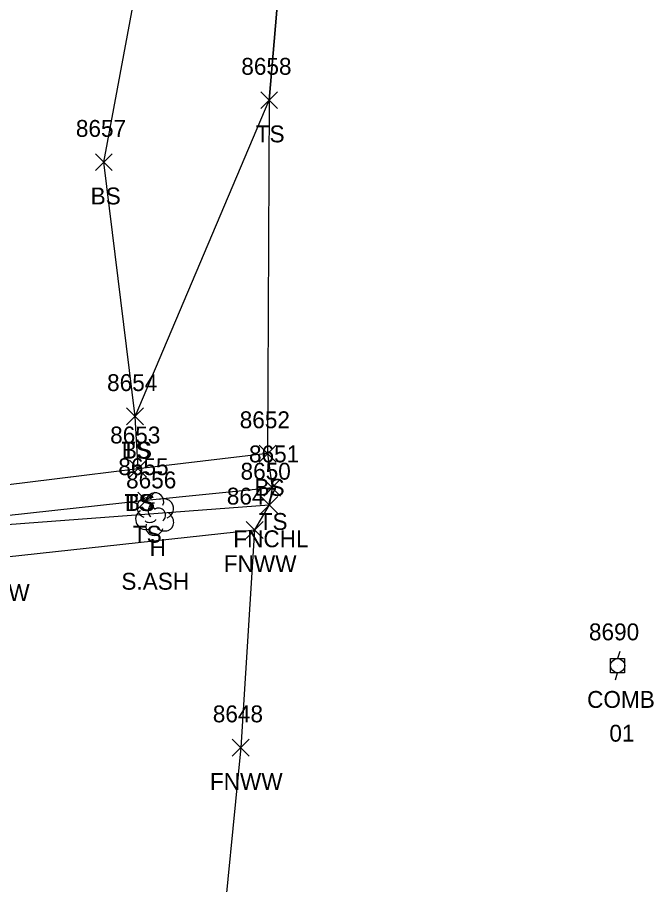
# Model space of a CAD drawing. Extents: x 1439173 to 1457902, y 641926 to 659889.
# Drawn here: x 1448474.9 to 1448550.3, y 645719.4 to 645822.1 of the extents above; entities that cross this region are included whole.
import ezdxf

# ---------------------------------------------------------------- set-up
doc = ezdxf.new("R2010")
doc.units = 0
for name, color, linetype in [('L_A', 7, 'Continuous'), ('L_C', 7, 'Continuous'), ('L_I', 7, 'Continuous'), ('L_TIC', 7, 'Continuous'), ('LELB', 7, 'Continuous'), ('LFNC', 7, 'Continuous'), ('LSOGP', 7, 'Continuous'), ('LTD', 7, 'Continuous'), ('U_A', 7, 'Continuous'), ('U_C', 7, 'Continuous'), ('U_I', 7, 'Continuous'), ('UP', 7, 'Continuous')]:
    doc.layers.add(name, color=color, linetype=linetype)

msp = doc.modelspace()

# ---------------------------------------------------------------- linework, layer by layer
at = {"layer": 'L_TIC'}
for points in [[(1448503.75, 645811.32), (1448505.75, 645813.32)], [(1448505.75, 645811.32), (1448503.75, 645813.32)], [(1448484.16, 645803.97), (1448486.16, 645805.97)], [(1448486.16, 645803.97), (1448484.16, 645805.97)], [(1448487.86, 645773.87), (1448489.86, 645775.87)], [(1448489.86, 645773.87), (1448487.86, 645775.87)], [(1448487.86, 645773.87), (1448489.86, 645775.87)], [(1448489.86, 645773.87), (1448487.86, 645775.87)], [(1448503.57, 645769.47), (1448505.57, 645771.47)], [(1448505.57, 645769.47), (1448503.57, 645771.47)], [(1448488.22, 645767.67), (1448490.22, 645769.67)], [(1448490.22, 645767.67), (1448488.22, 645769.67)], [(1448488.22, 645767.67), (1448490.22, 645769.67)], [(1448490.22, 645767.67), (1448488.22, 645769.67)], [(1448504.1, 645765.43), (1448506.1, 645767.43)], [(1448506.1, 645765.43), (1448504.1, 645767.43)], [(1448489.19, 645763.92), (1448491.19, 645765.92)], [(1448491.19, 645763.92), (1448489.19, 645765.92)], [(1448503.76, 645763.38), (1448505.76, 645765.38)], [(1448505.76, 645763.38), (1448503.76, 645765.38)], [(1448502.03, 645760.43), (1448504.03, 645762.43)], [(1448504.03, 645760.43), (1448502.03, 645762.43)], [(1448500.38, 645734.65), (1448502.38, 645736.65)], [(1448502.38, 645734.65), (1448500.38, 645736.65)]]:
    msp.add_lwpolyline(points, dxfattribs=at)
at = {"layer": 'LELB'}
for points in [[(1448488.86, 645774.87), (1448485.16, 645804.97), (1448493.44, 645849.5), (1448484.69, 645866.76), (1448464.76, 645858.02), (1448427.96, 645849.9), (1448412.89, 645848.11), (1448415.59, 645797.25), (1448419.38, 645773), (1448454.59, 645771.78), (1448469.55, 645778.46)], [(1448489.22, 645768.67), (1448488.86, 645774.87), (1448504.75, 645812.32), (1448507.78, 645848.04)], [(1448504.57, 645770.47), (1448489.22, 645768.67), (1448463.59, 645765.52), (1448433.3, 645762.16), (1448416.88, 645758.97)], [(1448505.1, 645766.43), (1448490.19, 645764.92), (1448465.27, 645762.19), (1448435.15, 645757.74), (1448417.4, 645755.87)]]:
    msp.add_lwpolyline(points, dxfattribs=at)
at = {"layer": 'LFNC'}
for points in [[(1448504.76, 645764.38), (1448465.78, 645761.44)], [(1448408.71, 645537.14), (1448406.65, 645553.07), (1448406.84, 645570.83), (1448403.03, 645603.97), (1448399.71, 645645.27), (1448398.94, 645666), (1448395.14, 645693.25), (1448392.68, 645733.91), (1448422.44, 645749.73), (1448449.06, 645754.04), (1448471.42, 645758.01), (1448503.03, 645761.43), (1448501.38, 645735.65), (1448498.9, 645710.49)]]:
    msp.add_lwpolyline(points, dxfattribs=at)
at = {"layer": 'LSOGP'}
msp.add_lwpolyline([(1448475.95, 645948.06), (1448486.15, 645908.28), (1448484.69, 645866.76), (1448507.78, 645848.04), (1448504.75, 645812.32), (1448504.57, 645770.47), (1448505.1, 645766.43), (1448504.75, 645764.39), (1448503.03, 645761.43), (1448501.38, 645735.65), (1448498.9, 645710.49), (1448496.66, 645689.81), (1448494.3, 645673.15), (1448495.55, 645660.34), (1448495.42, 645652.8), (1448495.29, 645645.25), (1448499.03, 645608.95), (1448511.36, 645577.86), (1448513.33, 645568.91), (1448515.3, 645559.95), (1448517.27, 645551), (1448519.24, 645542.04)], dxfattribs=at)
at = {"layer": 'LTD'}
msp.add_line((1448491.16, 645763.35), (1448491.16, 645763.35), dxfattribs=at)
msp.add_line((1448491.16, 645763.35), (1448491.16, 645763.35), dxfattribs=at)
msp.add_arc((1448491.21, 645764.79), 1.05, 335.5272, 180.9563, dxfattribs=at)
for centre, major_axis, ratio, start_param, end_param in [((1448490.37, 645764.02), (1.21, -0.51), 0.895232, 1.570796, 4.712389), ((1448492.2, 645763.94), (-1.14, -0.48), 0.949671, 1.570796, 4.712389), ((1448490.95, 645763.81), (-0.208, -0.792), 0.645439, 3.141593, 6.283185), ((1448491.66, 645763.19), (-0.5, 0.667), 0.989748, 3.141593, 6.283185), ((1448490.08, 645762.65), (0.58, -1.04), 0.959034, 3.141593, 6.283185), ((1448492.16, 645762.52), (-1.09, 0.79), 0.841452, 1.570796, 4.712389), ((1448491.16, 645761.85), (0.26, 1.06), 0.942809, 1.570796, 4.712389), ((1448490.7, 645762.6), (-0.625, -0.083), 0.423636, 0, 3.141593)]:
    msp.add_ellipse(centre, major_axis=major_axis, ratio=ratio, start_param=start_param, end_param=end_param, dxfattribs=at)
at = {"layer": 'UP'}
for p, q in [((1448546.28, 645747.02), (1448546.03, 645746.19)), ((1448545.19, 645744.52), (1448545.19, 645746.19)), ((1448545.19, 645746.19), (1448546.86, 645746.19)), ((1448546.86, 645746.19), (1448546.86, 645744.52)), ((1448546.03, 645745.36), (1448546.03, 645745.36)), ((1448546.86, 645744.52), (1448545.19, 645744.52)), ((1448545.78, 645743.69), (1448546.03, 645744.52))]:
    msp.add_line(p, q, dxfattribs=at)
msp.add_circle((1448546.03, 645745.36), 0.833, dxfattribs=at)

# ---------------------------------------------------------------- texts
at = {"layer": 'L_A'}
for s, p in [('TS', (1448503.16, 645807.32)), ('BS', (1448483.6, 645799.97)), ('TS', (1448487.27, 645769.87)), ('BS', (1448487.3, 645769.87)), ('BS', (1448503.01, 645765.47)), ('TS', (1448487.63, 645763.67)), ('BS', (1448487.66, 645763.67)), ('TS', (1448503.51, 645761.43)), ('TS', (1448488.6, 645759.92)), ('FNCHL', (1448500.5, 645759.38)), ('H', (1448490.59, 645758.35)), ('FNWW', (1448499.38, 645756.43)), ('FNWW', (1448467.76, 645753.01)), ('FNWW', (1448497.73, 645730.65))]:
    msp.add_text(s, height=2, dxfattribs=at).set_placement(p)
at = {"layer": 'L_C'}
msp.add_text('S.ASH', height=2, dxfattribs=at).set_placement((1448487.24, 645754.35))
at = {"layer": 'L_I'}
for s, p in [('8658', (1448501.45, 645815.32)), ('8657', (1448481.85, 645807.97)), ('8654', (1448485.55, 645777.87)), ('8654', (1448485.55, 645777.87)), ('8652', (1448501.26, 645773.47)), ('8653', (1448485.91, 645771.67)), ('8653', (1448485.91, 645771.67)), ('8651', (1448502.36, 645769.43)), ('8655', (1448486.88, 645767.92)), ('8650', (1448501.36, 645767.38)), ('8656', (1448487.8, 645766.35)), ('8647', (1448499.73, 645764.43)), ('8648', (1448498.07, 645738.65))]:
    msp.add_text(s, height=2, dxfattribs=at).set_placement(p)
at = {"layer": 'U_A'}
msp.add_text('COMB', height=2, dxfattribs=at).set_placement((1448542.41, 645740.36))
at = {"layer": 'U_C'}
msp.add_text('01', height=2, dxfattribs=at).set_placement((1448545.05, 645736.36))
at = {"layer": 'U_I'}
msp.add_text('8690', height=2, dxfattribs=at).set_placement((1448542.63, 645748.36))

doc.saveas('drawing.dxf')
